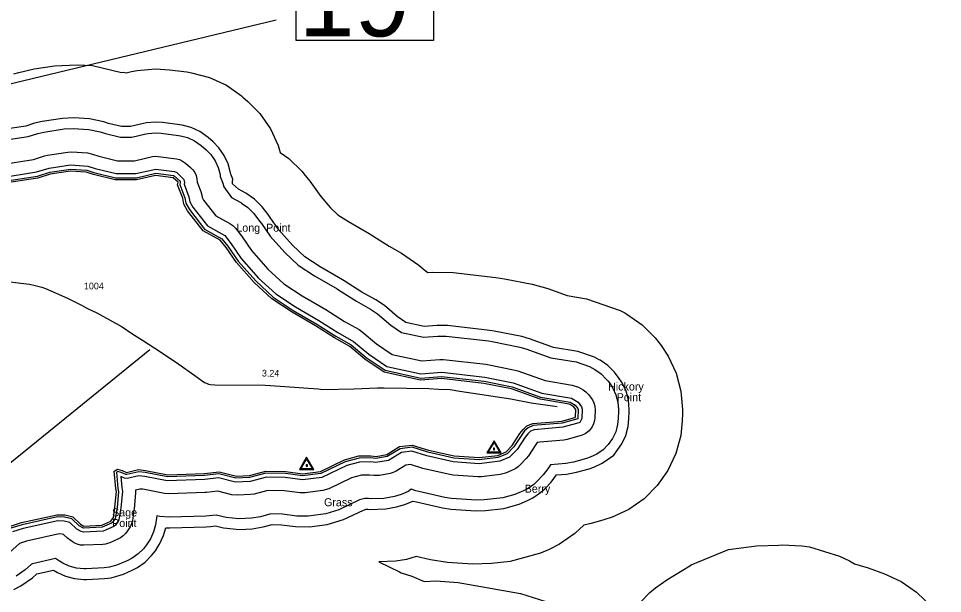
# Model space of a CAD drawing. Extents: x 2532689 to 2764727, y 536648 to 732970.
# Drawn here: x 2677109 to 2694434, y 591292 to 602075 of the extents above; entities that cross this region are included whole.
import ezdxf

# ---------------------------------------------------------------- set-up
doc = ezdxf.new("R2010")
doc.units = 0
for name, color, linetype in [('Exist Hydrographic Buffer Line', 7, 'Continuous'), ('Exist Hydrographic Creek Double Shore', 7, 'Continuous'), ('Exist Hydrographic Point Label', 7, 'Continuous'), ('Exist Hydrographic River Shore', 7, 'Continuous'), ('Exist Road Secondary Mileage Hundredths English Label', 7, 'Continuous'), ('Exist Road Secondary Structure Standard Bridge Number Label', 7, 'Continuous'), ('Exist Road Secondary Type 51 Attributed', 7, 'Continuous'), ('Exist Road Secondary Type 51 Number Label', 7, 'Continuous'), ('Exist Survey Geodetic Marker CELL', 7, 'Continuous'), ('Exist Survey Geodetic Marker Label', 7, 'Continuous'), ('Exist Utilities Electrical Transmission Line', 7, 'Continuous')]:
    doc.layers.add(name, color=color, linetype=linetype)

msp = doc.modelspace()

# ---------------------------------------------------------------- linework, layer by layer
at = {"layer": 'Exist Hydrographic Buffer Line'}
for points in [[(2677021, 601036), (2677115, 601065), (2677404, 601131), (2677786, 601189), (2678208, 601209), (2678500, 601191), (2679041, 601064), (2679078, 601069), (2679128, 601057), (2679227, 601080), (2679334, 601102), (2679681, 601132), (2679940, 601115), (2680266, 601073), (2680354, 601059), (2680691, 600969), (2681007, 600822), (2681293, 600622), (2681318, 600600), (2681412, 600518), (2681633, 600293), (2681833, 600008), (2681981, 599692), (2682015, 599564), (2682179, 599452), (2682425, 599206), (2682460, 599163), (2682571, 599023), (2682655, 598909)], [(2683547, 596946), (2683217, 597155), (2683182, 597177), (2682767, 597417), (2682480, 597606), (2682244, 597825), (2681984, 598118), (2681830, 598344), (2681788, 598401), (2681677, 598541), (2681659, 598563), (2681536, 598686), (2681393, 598786), (2681370, 598799), (2681233, 598873), (2681122, 598976), (2681123, 599020), (2681125, 599061), (2681088, 599157), (2681086, 599181), (2681041, 599350), (2680967, 599508), (2680867, 599651), (2680757, 599763), (2680663, 599845), (2680507, 599955), (2680349, 600029), (2680181, 600074), (2680137, 600081), (2679811, 600124), (2679681, 600132), (2679507, 600117), (2679454, 600106), (2679209, 600049), (2679043, 600049), (2678796, 600108), (2678709, 600139), (2678440, 600193), (2678148, 600210), (2677937, 600201), (2677555, 600143), (2677410, 600110), (2677247, 600059), (2676692, 599972)], [(2676707, 599772), (2677292, 599864), (2677469, 599918), (2677585, 599945), (2677967, 600003), (2678136, 600011), (2678428, 599993), (2678643, 599950), (2678740, 599916), (2679019, 599849), (2679232, 599849), (2679499, 599911), (2679542, 599920), (2679681, 599932), (2679785, 599925), (2680111, 599883), (2680146, 599877), (2680281, 599841), (2680407, 599782), (2680532, 599694), (2680626, 599612), (2680714, 599522), (2680794, 599408), (2680853, 599281), (2680889, 599147), (2680892, 599109), (2680938, 598989), (2680958, 598916), (2681101, 598718), (2681275, 598623), (2681293, 598613), (2681407, 598533), (2681506, 598434), (2681520, 598417), (2681631, 598277), (2681665, 598232), (2681826, 597995), (2682101, 597685), (2682356, 597448), (2682662, 597247), (2683082, 597004), (2683110, 596987), (2683445, 596774), (2683711, 596626), (2683840, 596537), (2684089, 596326), (2684291, 596188), (2684702, 596098), (2684972, 596120), (2685128, 596118), (2685922, 596028), (2685989, 596018), (2686508, 595914), (2686624, 595882), (2687092, 595712), (2687563, 595634), (2687817, 595547), (2687917, 595492), (2688031, 595412), (2688130, 595313), (2688157, 595279), (2688200, 595222), (2688253, 595142), (2688312, 595015), (2688348, 594881), (2688360, 594742), (2688360, 594713), (2688355, 594572), (2688343, 594461), (2688307, 594327), (2688248, 594200), (2688168, 594086)], [(2676740, 599332), (2677392, 599434), (2677599, 599498), (2677651, 599510), (2678033, 599568), (2678109, 599572), (2678401, 599554), (2678498, 599534), (2678616, 599493), (2678967, 599409), (2679283, 599409), (2679619, 599487), (2679681, 599492), (2679728, 599489), (2680070, 599444), (2680130, 599428), (2680187, 599401), (2680243, 599361), (2680337, 599280), (2680377, 599239), (2680413, 599188), (2680439, 599131), (2680456, 599070), (2680461, 599005), (2680527, 598832), (2680546, 598765), (2680554, 598718), (2680581, 598669), (2680810, 598375), (2681073, 598232), (2681125, 598196), (2681175, 598144), (2681286, 598004), (2681301, 597983), (2681479, 597724), (2681786, 597377), (2682084, 597101), (2682431, 596872), (2682874, 596615), (2683220, 596396), (2683498, 596242), (2683556, 596201), (2683822, 595975), (2684114, 595777), (2684672, 595654), (2685009, 595682), (2685078, 595681), (2685872, 595591), (2685903, 595586), (2686422, 595483), (2686474, 595468), (2686981, 595284), (2687492, 595200), (2687606, 595161), (2687697, 595111), (2687749, 595075), (2687805, 595015), (2687848, 594958), (2687872, 594922), (2687898, 594865), (2687915, 594804), (2687920, 594729), (2687915, 594587), (2687910, 594538), (2687893, 594477), (2687867, 594420), (2687812, 594343)], [(2676758, 599089), (2677447, 599197), (2677682, 599269), (2678086, 599330), (2678408, 599309), (2678547, 599260), (2678938, 599166), (2679311, 599166), (2679683, 599250), (2680036, 599204), (2680077, 599184), (2680212, 599058), (2680219, 598999), (2680214, 598971), (2680305, 598730), (2680322, 598635), (2680378, 598535), (2680650, 598186), (2680975, 598005), (2681099, 597849), (2681287, 597574), (2681612, 597207), (2681934, 596909), (2682303, 596666), (2682743, 596411), (2683096, 596187), (2683393, 596021), (2683675, 595782), (2684016, 595550), (2684655, 595409), (2685044, 595440), (2685852, 595349), (2686386, 595242), (2686919, 595048), (2687479, 594954), (2687602, 594882), (2687666, 594795), (2687678, 594748), (2687671, 594575), (2687637, 594502)], [(2676764, 599012), (2677464, 599121), (2677699, 599194), (2678090, 599252), (2678392, 599232), (2678525, 599186), (2678929, 599089), (2679320, 599089), (2679686, 599172), (2680014, 599129), (2680033, 599120), (2680139, 599022), (2680141, 599001), (2680134, 598963), (2680231, 598710), (2680248, 598609), (2680314, 598492), (2680599, 598126), (2680924, 597945), (2681037, 597803), (2681226, 597527), (2681557, 597153), (2681886, 596848), (2682262, 596600), (2682703, 596345), (2683057, 596120), (2683349, 595957), (2683628, 595720), (2683985, 595478), (2684650, 595331), (2685043, 595363), (2685840, 595273), (2686365, 595167), (2686899, 594973), (2687452, 594880), (2687549, 594823), (2687595, 594762), (2687600, 594740), (2687594, 594569)], [(2682655, 598909), (2682775, 598734), (2682960, 598525), (2683099, 598396), (2683294, 598268), (2683683, 598042), (2683753, 598000), (2684058, 597806), (2684293, 597676), (2684616, 597452), (2684737, 597350), (2684785, 597310), (2684874, 597316), (2685262, 597310), (2686056, 597221), (2686224, 597195), (2686743, 597091), (2687033, 597010), (2687397, 596878), (2687758, 596818), (2688392, 596600), (2688476, 596554), (2688517, 596531), (2688803, 596331), (2689049, 596085), (2689117, 595999), (2689160, 595942), (2689292, 595742), (2689440, 595426), (2689530, 595089), (2689560, 594742), (2689559, 594671), (2689554, 594530), (2689525, 594253), (2689435, 593916), (2689287, 593600), (2689087, 593315), (2688841, 593068)], [(2688270, 593885), (2688421, 594100), (2688495, 594258), (2688540, 594427), (2688555, 594565), (2688560, 594706), (2688560, 594742), (2688545, 594915), (2688500, 595084), (2688426, 595242), (2688360, 595342), (2688317, 595399), (2688283, 595442), (2688160, 595565), (2688017, 595665), (2687996, 595677), (2687912, 595722), (2687596, 595832), (2687143, 595906), (2686692, 596070), (2686547, 596110), (2686029, 596214), (2685944, 596227), (2685150, 596317), (2684956, 596319), (2684715, 596300), (2684372, 596375), (2684211, 596485), (2683970, 596690), (2683808, 596801), (2683547, 596946)], [(2687594, 594569), (2687303, 594488), (2686760, 594440), (2686664, 594401), (2686599, 594340), (2686545, 594269), (2686396, 594042), (2686270, 593914), (2686102, 593842)], [(2687637, 594502), (2687570, 594483), (2687317, 594411), (2686778, 594364), (2686707, 594335), (2686657, 594288), (2686608, 594224), (2686457, 593993), (2686315, 593848), (2686132, 593771)], [(2687637, 594249), (2687398, 594181), (2687331, 594169), (2686887, 594130), (2686837, 594125), (2686806, 594084), (2686669, 593873), (2686629, 593822), (2686516, 593703), (2686486, 593674), (2686434, 593638), (2686398, 593620), (2686242, 593552), (2686138, 593524), (2685789, 593483), (2685725, 593482), (2685257, 593512), (2685199, 593521), (2684714, 593632), (2684688, 593639), (2684460, 593709), (2684374, 593699), (2684193, 593587), (2684136, 593561), (2684080, 593545), (2683880, 593508), (2683769, 593504), (2683693, 593514), (2683539, 593512), (2683350, 593460), (2682927, 593256), (2682816, 593223), (2682483, 593180), (2682389, 593180), (2682091, 593220), (2681787, 593227), (2681531, 593158), (2681457, 593147), (2681216, 593134), (2681109, 593144), (2680845, 593210), (2680635, 593187), (2680608, 593185), (2679925, 593160), (2679844, 593167), (2679440, 593246), (2679385, 593251), (2679301, 593231), (2679303, 593174), (2679277, 592880), (2679274, 592858), (2679244, 592658), (2679228, 592597), (2679201, 592540), (2679190, 592522), (2679141, 592448), (2679116, 592415), (2679072, 592371), (2679020, 592335), (2678985, 592317), (2678820, 592244), (2678799, 592236), (2678738, 592219), (2678693, 592214), (2678334, 592197), (2678272, 592202), (2678211, 592219), (2678156, 592244), (2678097, 592278), (2678027, 592330), (2677952, 592402), (2677931, 592407), (2677872, 592409), (2677260, 592273), (2677127, 592231), (2676940, 592061)], [(2687812, 594343), (2687735, 594289), (2687678, 594262), (2687637, 594249)], [(2688168, 594086), (2688069, 593987), (2687955, 593907), (2687829, 593849), (2687756, 593826), (2687518, 593758), (2687370, 593731), (2687085, 593705), (2687037, 593633), (2686948, 593520), (2686835, 593400), (2686769, 593337), (2686654, 593257), (2686575, 593217), (2686418, 593149), (2686189, 593087), (2685840, 593046), (2685697, 593043), (2685228, 593073), (2685101, 593092)], [(2686102, 593842), (2685746, 593801), (2685271, 593832), (2684782, 593945), (2684489, 594035), (2684265, 594008), (2684021, 593860), (2683808, 593822), (2683711, 593834), (2683494, 593831), (2683237, 593761), (2682775, 593540), (2682432, 593497), (2682116, 593540), (2681749, 593547), (2681440, 593466), (2681187, 593454), (2680867, 593535), (2680597, 593505), (2679905, 593481), (2679487, 593562), (2679363, 593576), (2679143, 593522), (2679119, 593525), (2679037, 593563), (2678973, 593580), (2678945, 593565), (2678974, 593269), (2678984, 593202), (2678958, 592906), (2678923, 592698), (2678874, 592624), (2678856, 592610), (2678677, 592534), (2678334, 592517), (2678315, 592522), (2678248, 592562), (2678111, 592693), (2677974, 592726), (2677841, 592730), (2677177, 592583), (2676963, 592515)], [(2686132, 593771), (2685748, 593727), (2685260, 593759), (2684763, 593873), (2684482, 593960), (2684289, 593936), (2684047, 593789), (2683810, 593747), (2683707, 593760), (2683504, 593758), (2683263, 593691), (2682796, 593468), (2682432, 593422), (2682111, 593466), (2681758, 593473), (2681452, 593393), (2681179, 593380), (2680861, 593460), (2680602, 593431), (2679899, 593407), (2679476, 593489), (2679368, 593501), (2679147, 593447), (2679099, 593453), (2679027, 593486), (2679048, 593278), (2679058, 593204), (2679031, 592897), (2678993, 592671), (2678930, 592574), (2678895, 592546), (2678694, 592461), (2678326, 592442), (2678286, 592453), (2678203, 592502), (2678074, 592626), (2677964, 592652), (2677848, 592656), (2677196, 592511), (2677000, 592449)], [(2679606, 592003), (2679675, 592095), (2679724, 592169), (2679755, 592220), (2679829, 592378), (2679869, 592527), (2679948, 592521), (2680631, 592545), (2680707, 592551), (2680801, 592561), (2680953, 592523), (2681250, 592495), (2681492, 592508), (2681695, 592540), (2681865, 592585), (2682041, 592581), (2682303, 592546), (2682565, 592545), (2682898, 592588), (2683205, 592679), (2683576, 592858), (2683629, 592873), (2683657, 592873), (2683690, 592869), (2683998, 592879), (2684198, 592916), (2684355, 592959), (2684501, 593027), (2684570, 593009), (2685056, 592897), (2685215, 592874), (2685683, 592843), (2685863, 592848), (2686212, 592888), (2686498, 592965), (2686655, 593034), (2686754, 593084), (2686897, 593184), (2686981, 593263), (2687094, 593383), (2687198, 593515), (2687387, 593531), (2687573, 593566), (2687811, 593633), (2687897, 593661), (2688055, 593734), (2688270, 593885)], [(2685101, 593092), (2684615, 593204), (2684559, 593219), (2684470, 593246), (2684435, 593219), (2684413, 593206), (2684287, 593147), (2684161, 593113), (2683961, 593075), (2683715, 593068), (2683669, 593073), (2683601, 593073), (2683506, 593046), (2683118, 592859), (2682873, 592786), (2682540, 592743), (2682330, 592744), (2682057, 592781), (2681841, 592785), (2681644, 592733), (2681481, 592707), (2681239, 592694), (2681002, 592717), (2680815, 592764), (2680684, 592750), (2680624, 592745), (2679941, 592721), (2679759, 592735), (2679702, 592746), (2679677, 592582), (2679641, 592447), (2679582, 592320), (2679557, 592280), (2679508, 592205), (2679453, 592132), (2679354, 592034), (2679240, 591953), (2679161, 591914), (2678996, 591841), (2678949, 591822), (2678814, 591786), (2678715, 591775), (2678374, 591758), (2678334, 591757), (2678195, 591769), (2678061, 591805), (2677938, 591862), (2677879, 591896), (2677806, 591951), (2677374, 591848), (2677352, 591841), (2677236, 591735), (2677063, 591615)], [(2688841, 593068), (2688555, 592868), (2688239, 592721), (2688084, 592671), (2687846, 592604), (2687707, 592576), (2687540, 592418), (2687254, 592218), (2687056, 592118), (2686899, 592049), (2686327, 591895), (2685978, 591854), (2685619, 591845), (2685151, 591876), (2684832, 591922), (2684565, 591984), (2684383, 591933), (2684183, 591896), (2683865, 591886), (2684254, 591698), (2684282, 591678), (2684487, 591615), (2684714, 591520), (2684935, 591528), (2685354, 591499), (2686519, 591293), (2686998, 591144)], [(2690422, 592116), (2690945, 592185), (2691363, 592202)], [(2691363, 592202), (2691428, 592204), (2691795, 592185), (2691937, 592165), (2692504, 591994), (2692690, 591906), (2692785, 591849), (2692890, 591820), (2693037, 591773), (2693345, 591662), (2693661, 591515), (2693946, 591315), (2694104, 591167), (2694198, 591069), (2694287, 590970), (2694434, 590760)], [(2677022, 591369), (2677154, 591437), (2677371, 591588), (2677454, 591664), (2677768, 591730), (2677839, 591689), (2677992, 591617), (2678161, 591572), (2678334, 591557), (2678384, 591558), (2678725, 591575), (2678849, 591589), (2679017, 591634), (2679077, 591658), (2679242, 591730), (2679340, 591780), (2679483, 591880), (2679606, 592003)], [(2688612, 590960), (2688947, 591310), (2689053, 591396), (2689265, 591547), (2689697, 591814), (2689721, 591829), (2690422, 592116)]]:
    msp.add_lwpolyline(points, dxfattribs=at)
at = {"layer": 'Exist Hydrographic Creek Double Shore'}
msp.add_line((2687538, 594595), (2687555, 594600), dxfattribs=at)
msp.add_lwpolyline([(2676942, 592550), (2677166, 592621), (2677837, 592770), (2677979, 592766), (2678130, 592729), (2678275, 592591), (2678334, 592557), (2678675, 592574), (2678840, 592646), (2678889, 592720), (2678918, 592912), (2678944, 593205), (2678934, 593264), (2678902, 593588), (2678968, 593623), (2679051, 593600), (2679136, 593561), (2679360, 593616), (2679493, 593602), (2679912, 593520), (2680595, 593545), (2680869, 593575), (2681196, 593493), (2681438, 593506), (2681744, 593588), (2682119, 593580), (2682437, 593537), (2682770, 593580), (2683223, 593798), (2683488, 593871), (2683713, 593874), (2683813, 593862), (2684013, 593899), (2684251, 594047), (2684492, 594076), (2684794, 593983), (2685280, 593871), (2685748, 593841), (2686097, 593881), (2686254, 593950), (2686367, 594070), (2686512, 594292), (2686569, 594367), (2686642, 594435), (2686750, 594479), (2687299, 594527), (2687538, 594595)], dxfattribs=at)
at = {"layer": 'Exist Hydrographic River Shore'}
msp.add_lwpolyline([(2687555, 594600), (2687560, 594742), (2687517, 594799), (2687433, 594845), (2686889, 594935), (2686351, 595130), (2685832, 595233), (2685038, 595323), (2684647, 595291), (2683968, 595441), (2683604, 595689), (2683323, 595927), (2683036, 596086), (2682681, 596311), (2682241, 596566), (2681861, 596817), (2681528, 597125), (2681194, 597502), (2681004, 597780), (2680893, 597920), (2680572, 598094), (2680280, 598470), (2680210, 598595), (2680191, 598703), (2680093, 598958), (2680101, 599008), (2680007, 599089), (2679681, 599132), (2679324, 599049), (2678924, 599049), (2678514, 599147), (2678379, 599194), (2678087, 599212), (2677705, 599154), (2677473, 599082), (2676767, 598972)], dxfattribs=at)
at = {"layer": 'Exist Road Secondary Structure Standard Bridge Number Label'}
msp.add_line((2671588, 599556), (2681939, 602052), dxfattribs=at)
msp.add_lwpolyline([(2682316, 603190), (2684892, 603190), (2684892, 601661), (2682316, 601661)], close=True, dxfattribs=at)
at = {"layer": 'Exist Road Secondary Type 51 Attributed'}
for points in [[(2675703, 597626), (2676001, 597372), (2676068, 597326), (2676125, 597291), (2676204, 597251), (2676293, 597223), (2676375, 597205), (2676498, 597190), (2676857, 597148), (2677156, 597113), (2677316, 597095), (2677425, 597071), (2677547, 597040), (2677616, 597014), (2677913, 596881), (2678038, 596824), (2678291, 596701)], [(2678291, 596701), (2678403, 596638), (2678577, 596554), (2678816, 596426), (2679051, 596291), (2679232, 596171), (2679437, 596044), (2679664, 595895), (2680071, 595627), (2680443, 595363), (2680596, 595251), (2680632, 595238), (2680669, 595217), (2680705, 595209), (2680793, 595206), (2681735, 595197), (2681834, 595192), (2682106, 595176), (2682727, 595129), (2682769, 595126), (2682815, 595119), (2683395, 595132), (2683841, 595151), (2683963, 595151), (2684800, 595135), (2684982, 595127), (2685200, 595116), (2685387, 595087), (2686340, 594941), (2686724, 594870), (2687212, 594799)]]:
    msp.add_lwpolyline(points, dxfattribs=at)
at = {"layer": 'Exist Survey Geodetic Marker CELL'}
for points in [[(2686159, 593929), (2686025, 594155), (2685891, 593929)], [(2686133, 593941), (2685917, 593941), (2686025, 594123)], [(2686037, 593988), (2686037, 594016), (2686013, 594016), (2686013, 593988)], [(2682646, 593620), (2682512, 593846), (2682379, 593620)], [(2682621, 593632), (2682405, 593632), (2682512, 593814)], [(2682525, 593679), (2682525, 593707), (2682501, 593707), (2682501, 593679)]]:
    msp.add_lwpolyline(points, close=True, dxfattribs=at)
at = {"layer": 'Exist Utilities Electrical Transmission Line'}
msp.add_line((2674622, 591851), (2679573, 595869), dxfattribs=at)

# ---------------------------------------------------------------- texts
at = {"layer": 'Exist Hydrographic Point Label'}
for s, p in [('Long  Point', (2681194, 598077)), ('Hickory ', (2688164, 595099)), ('Point', (2688325, 594899)), ('Sage', (2678865, 592738)), ('Point', (2678865, 592539))]:
    msp.add_text(s, height=150, dxfattribs=at).set_placement(p)
at = {"layer": 'Exist Road Secondary Mileage Hundredths English Label'}
msp.add_text('3.24', height=125, rotation=359.4973, dxfattribs=at).set_placement((2681673, 595362))
at = {"layer": 'Exist Road Secondary Structure Standard Bridge Number Label'}
msp.add_text('19', height=1400, dxfattribs=at).set_placement((2682366, 601740))
at = {"layer": 'Exist Road Secondary Type 51 Number Label'}
msp.add_text('1004', height=125, dxfattribs=at).set_placement((2678337, 596996))
at = {"layer": 'Exist Survey Geodetic Marker Label'}
for s, p in [('Berry', (2686600, 593183)), ('Grass', (2682838, 592929))]:
    msp.add_text(s, height=150, dxfattribs=at).set_placement(p)

doc.saveas('drawing.dxf')
